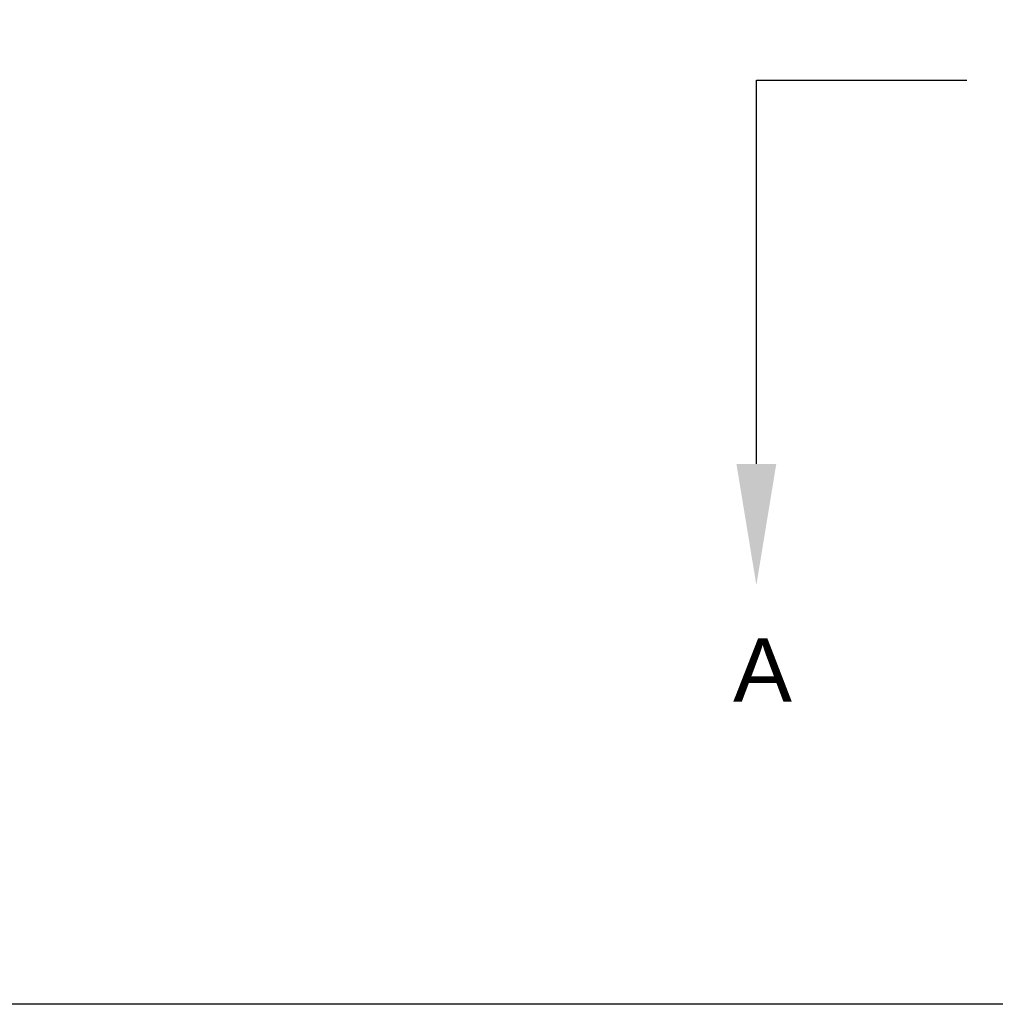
# Model space of a CAD drawing. Header units: inches. Extents: x 170 to 284, y 215 to 248.
# Tile 334 of 656: x 200.76 to 202.21, y 220.09 to 221.55. Entities that reach past the tile are written whole.
import ezdxf
from ezdxf import colors
from ezdxf.entities.mleader import LeaderData, LeaderLine
from ezdxf.math import Vec2, Vec3

# ---------------------------------------------------------------- set-up
doc = ezdxf.new("R2010")
doc.units = ezdxf.units.IN
doc.header["$LTSCALE"] = 0.25
doc.header["$MEASUREMENT"] = 0
doc.linetypes.add('CENTER', pattern=[2, 1.25, -0.25, 0.25, -0.25])
doc.layers.add('LH FRONT OF HOOD', color=7, linetype='Continuous')
doc.layers.add('SECTION CUTS', color=6, linetype='CENTER')
doc.styles.add('ARIAL', font='arial.ttf', dxfattribs={"height": 0.09375})
doc.styles.get("Standard").update_dxf_attribs({"font": 'romans.shx'})

msp = doc.modelspace()

# ---------------------------------------------------------------- linework, layer by layer
at = {"layer": 'LH FRONT OF HOOD'}
msp.add_line((208.44568, 220.09171), (200.70953, 220.09171), dxfattribs=at)
at = {"layer": 'SECTION CUTS'}
msp.add_line((201.85473, 221.46353), (207.27409, 221.46353), dxfattribs=at)

# ---------------------------------------------------------------- texts
at = {"layer": 'SECTION CUTS', "style": 'ARIAL'}
msp.add_text('A', height=0.09375, dxfattribs=at).set_placement((201.82025, 220.5411))

# ---------------------------------------------------------------- leaders
at = {"layer": 'SECTION CUTS'}
ml = msp.add_multileader_mtext('Standard', dxfattribs=at)
ml.set_content('', color=256)
ml.set_leader_properties()
ml.build(insert=Vec2(0, 0))
ml.multileader.update_dxf_attribs({"dogleg_length": 0, "arrow_head_size": 0.18})
ctx = ml.context
ctx.base_point, ctx.char_height, ctx.arrow_head_size, ctx.landing_gap_size, ctx.plane_origin = Vec3(201.85473, 221.46353), 0.18, 0.18, 0, Vec3(201.85473, 220.71401)
notes = []
notes.append((ctx, [(0, (1, 1, 0), (201.85473, 221.46353), (1, 0), 0, [(0, [(201.85473, 220.71401)], 0, [])])]))
ctx.mtext.insert, ctx.mtext.flow_direction = Vec3(201.85473, 221.55353), 5
for ctx, leaders in notes:
    for number, flags, end, landing, length, lines in leaders:
        leader = LeaderData()
        leader.index, (leader.has_last_leader_line, leader.has_dogleg_vector, leader.attachment_direction) = number, flags
        leader.last_leader_point, leader.dogleg_vector, leader.dogleg_length = Vec3(end), Vec3(landing), length
        for number, points, colour, breaks in lines:
            line = LeaderLine()
            line.index, line.vertices, line.color, line.breaks = number, Vec3.list(points), colors.encode_raw_color(colour), breaks
            leader.lines.append(line)
        ctx.leaders.append(leader)

doc.saveas('drawing.dxf')
